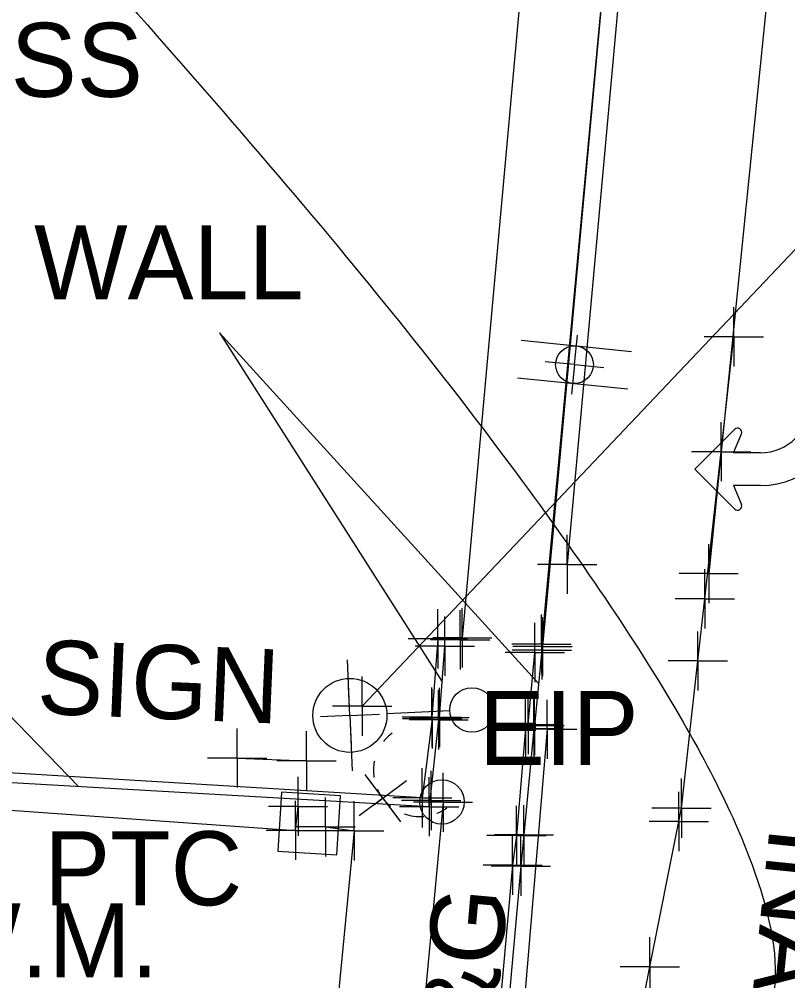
# Model space of a CAD drawing. Extents: x 0 to 1944463, y 0 to 420651.
# Drawn here: x 1942664.9 to 1942716.8, y 418000.9 to 418065.8 of the extents above; entities that cross this region are included whole.
import ezdxf

# ---------------------------------------------------------------- set-up
doc = ezdxf.new("R2010")
doc.units = 0
for name, color, linetype in [('SUR - DRG - Storm Sewer Text', 7, 'Continuous'), ('SUR - DTM - Breaklines', 7, 'Continuous'), ('SUR - DTM - Breaklines - Points - Locators', 7, 'Continuous'), ('SUR - NON-TRAN - Features', 7, 'Continuous'), ('SUR - NON-TRAN - Features - Points - Locators', 7, 'Continuous'), ('SUR - NON-TRAN - Features Text', 7, 'Continuous'), ('SUR - PROPERTY - Property Lines', 7, 'Continuous'), ('SUR - PROPERTY - Property Markers', 7, 'Continuous'), ('SUR - TR-CTRL - Pavement Marking', 7, 'Continuous'), ('SUR - TR-CTRL - Pavement Marking - Points - Locators', 7, 'Continuous'), ('SUR - TR-CTRL - Signs and Devices', 7, 'Continuous'), ('SUR - TR-CTRL - Signs and Devices - Points - Locators', 7, 'Continuous'), ('SUR - TRAN - Features', 7, 'Continuous'), ('SUR - TRAN - Features - Points - Locators', 7, 'Continuous'), ('SUR - TRAN - Features Text', 7, 'Continuous'), ('SUR - TRAN - Roads', 7, 'Continuous'), ('SUR - TRAN - Roadside Barriers', 7, 'Continuous'), ('SUR - TRAN - Roadside Barriers - Points - Locators', 7, 'Continuous'), ('SUR - TRAN - Roadside Barriers Text', 7, 'Continuous'), ('SUR - UTL - Overhead Wire Crossings', 7, 'Continuous'), ('SUR - UTL - Overhead Wire Crossings - Points - Locators', 7, 'Continuous'), ('SUR - UTL - Poles and Miscellaneous', 7, 'Continuous'), ('SUR - UTL - Poles and Miscellaneous - Points - Locators', 7, 'Continuous'), ('SUR - UTL - Poles and Miscellaneous Text', 7, 'Continuous'), ('SUR - UTL - Water', 7, 'Continuous'), ('SUR - UTL - Water - Points - Locators', 7, 'Continuous'), ('SUR - UTL - Water Text', 7, 'Continuous'), ('SUR - VEG - Features Text', 7, 'Continuous')]:
    doc.layers.add(name, color=color, linetype=linetype)

msp = doc.modelspace()

# ---------------------------------------------------------------- linework, layer by layer
at = {"layer": 'SUR - DRG - Storm Sewer Text'}
msp.add_open_spline([(1942664.95, 418075.17), (1942728.303, 418005.164), (1942697.567, 417985.723), (1942697.567, 417985.723)], degree=2, dxfattribs=at)
at = {"layer": 'SUR - DTM - Breaklines'}
for points in [[(1942694.682, 418023.89), (1942693.176, 418023.957), (1942692.779, 418018.667)], [(1942699.289, 418018.171), (1942699.735, 418023.037)], [(1942692.792, 418018.55), (1942692.131, 418013.214), (1942650.362, 418015.74), (1942650.313, 418015.696), (1942642.377, 418016.25)], [(1942699.091, 418017.909), (1942698.485, 418010.676), (1942698.232, 418008.671), (1942696.738, 417992.034), (1942696.609, 417990.122), (1942695.726, 417980.981)]]:
    msp.add_lwpolyline(points, dxfattribs=at)
at = {"layer": 'SUR - DTM - Breaklines - Points - Locators'}
for p, q in [((1942693.176, 418023.957), (1942693.176, 418025.957)), ((1942694.682, 418023.89), (1942694.682, 418025.89)), ((1942699.735, 418023.037), (1942699.735, 418025.037)), ((1942693.176, 418023.957), (1942691.176, 418023.957)), ((1942694.682, 418023.89), (1942692.682, 418023.89)), ((1942693.176, 418023.957), (1942695.176, 418023.957)), ((1942693.176, 418023.957), (1942693.176, 418021.957)), ((1942694.682, 418023.89), (1942696.682, 418023.89)), ((1942694.682, 418023.89), (1942694.682, 418021.89)), ((1942699.735, 418023.037), (1942697.735, 418023.037)), ((1942699.735, 418023.037), (1942701.735, 418023.037)), ((1942699.735, 418023.037), (1942699.735, 418021.037)), ((1942692.779, 418018.667), (1942692.779, 418020.667)), ((1942692.792, 418018.55), (1942692.792, 418020.55)), ((1942699.091, 418017.909), (1942699.091, 418019.909)), ((1942699.289, 418018.171), (1942699.289, 418020.171)), ((1942692.779, 418018.667), (1942690.779, 418018.667)), ((1942692.792, 418018.55), (1942690.792, 418018.55)), ((1942692.779, 418018.667), (1942694.779, 418018.667)), ((1942692.779, 418018.667), (1942692.779, 418016.667)), ((1942692.792, 418018.55), (1942694.792, 418018.55)), ((1942692.792, 418018.55), (1942692.792, 418016.55)), ((1942699.091, 418017.909), (1942697.091, 418017.909)), ((1942699.289, 418018.171), (1942697.289, 418018.171)), ((1942699.091, 418017.909), (1942701.091, 418017.909)), ((1942699.091, 418017.909), (1942699.091, 418015.909)), ((1942699.289, 418018.171), (1942701.289, 418018.171)), ((1942699.289, 418018.171), (1942699.289, 418016.171)), ((1942692.131, 418013.214), (1942692.131, 418015.214)), ((1942692.131, 418013.214), (1942690.131, 418013.214)), ((1942692.131, 418013.214), (1942694.131, 418013.214)), ((1942692.131, 418013.214), (1942692.131, 418011.214)), ((1942698.485, 418010.676), (1942698.485, 418012.676)), ((1942698.485, 418010.676), (1942696.485, 418010.676)), ((1942698.232, 418008.671), (1942698.232, 418010.671)), ((1942698.485, 418010.676), (1942700.485, 418010.676)), ((1942698.485, 418010.676), (1942698.485, 418008.676)), ((1942698.232, 418008.671), (1942696.232, 418008.671)), ((1942698.232, 418008.671), (1942700.232, 418008.671)), ((1942698.232, 418008.671), (1942698.232, 418006.671))]:
    msp.add_line(p, q, dxfattribs=at)
at = {"layer": 'SUR - NON-TRAN - Features'}
for points in [[(1942693.235, 418018.494), (1942692.601, 418012.622), (1942645.22, 418015.336)], [(1942679.628, 418015.909), (1942684.321, 418015.713)]]:
    msp.add_lwpolyline(points, dxfattribs=at)
at = {"layer": 'SUR - NON-TRAN - Features - Points - Locators'}
for p, q in [((1942693.235, 418018.494), (1942693.235, 418020.494)), ((1942693.235, 418018.494), (1942691.235, 418018.494)), ((1942693.235, 418018.494), (1942695.235, 418018.494)), ((1942693.235, 418018.494), (1942693.235, 418016.494)), ((1942679.628, 418015.909), (1942679.628, 418017.909)), ((1942684.321, 418015.713), (1942684.321, 418017.713)), ((1942679.628, 418015.909), (1942677.628, 418015.909)), ((1942679.628, 418015.909), (1942681.628, 418015.909)), ((1942679.628, 418015.909), (1942679.628, 418013.909)), ((1942684.321, 418015.713), (1942682.321, 418015.713)), ((1942684.321, 418015.713), (1942686.321, 418015.713)), ((1942684.321, 418015.713), (1942684.321, 418013.713)), ((1942692.601, 418012.622), (1942692.601, 418014.622)), ((1942692.601, 418012.622), (1942690.601, 418012.622)), ((1942692.601, 418012.622), (1942694.601, 418012.622)), ((1942692.601, 418012.622), (1942692.601, 418010.622))]:
    msp.add_line(p, q, dxfattribs=at)
at = {"layer": 'SUR - NON-TRAN - Features Text'}
msp.add_line((1942652.844, 418030.573), (1942668.91, 418013.979), dxfattribs=at)
at = {"layer": 'SUR - PROPERTY - Property Lines'}
for q in [(1942711.467, 418030.36), (1942709.467, 418028.36), (1942713.467, 418028.36), (1942711.467, 418026.36)]:
    msp.add_line((1942711.467, 418028.36), q, dxfattribs=at)
at = {"layer": 'SUR - PROPERTY - Property Markers'}
msp.add_circle((1942693.458, 418012.943), 1.5, dxfattribs=at)
at = {"layer": 'SUR - TR-CTRL - Pavement Marking'}
for p, q in [((1942710.529, 418035.417), (1942713.226, 418038.113)), ((1942710.529, 418035.417), (1942713.226, 418038.113)), ((1942713.148, 418036.528), (1942713.679, 418037.811)), ((1942713.148, 418036.528), (1942713.679, 418037.811)), ((1942714.974, 418036.528), (1942713.148, 418036.528)), ((1942714.974, 418036.528), (1942713.148, 418036.528)), ((1942710.529, 418035.417), (1942713.226, 418032.72)), ((1942710.529, 418035.417), (1942713.226, 418032.72)), ((1942713.147, 418034.306), (1942713.679, 418033.023)), ((1942714.974, 418034.306), (1942713.147, 418034.306)), ((1942713.147, 418034.306), (1942713.679, 418033.023)), ((1942714.974, 418034.306), (1942713.147, 418034.306))]:
    msp.add_line(p, q, dxfattribs=at)
msp.add_lwpolyline([(1942706.133, 417994.935), (1942707.497, 418001.805), (1942709.446, 418011.613), (1942709.627, 418012.525), (1942710.734, 418022.464), (1942711.201, 418026.66), (1942712.308, 418036.599), (1942713.172, 418044.357)], dxfattribs=at)
for centre, radius, start, end in [((1942714.974, 418039.861), 3.333, 270, 0), ((1942714.974, 418039.861), 5.556, 270, 0), ((1942714.974, 418039.861), 3.333, 270, 0), ((1942714.974, 418039.861), 5.556, 270, 0), ((1942713.422, 418037.917), 0.278, 337.50684, 135), ((1942713.422, 418037.917), 0.278, 337.50684, 135), ((1942713.422, 418032.917), 0.278, 225, 22.44826), ((1942713.422, 418032.917), 0.278, 225, 22.44826)]:
    msp.add_arc(centre, radius, start, end, dxfattribs=at)
at = {"layer": 'SUR - TR-CTRL - Pavement Marking - Points - Locators'}
for p, q in [((1942713.172, 418044.357), (1942713.172, 418046.357)), ((1942713.172, 418044.357), (1942711.172, 418044.357)), ((1942713.172, 418044.357), (1942715.172, 418044.357)), ((1942713.172, 418044.357), (1942713.172, 418042.357)), ((1942712.308, 418036.599), (1942712.308, 418038.599)), ((1942712.308, 418036.599), (1942710.308, 418036.599)), ((1942712.308, 418036.599), (1942714.308, 418036.599)), ((1942712.308, 418036.599), (1942712.308, 418034.599)), ((1942711.201, 418026.66), (1942711.201, 418028.66)), ((1942711.201, 418026.66), (1942709.201, 418026.66)), ((1942711.201, 418026.66), (1942713.201, 418026.66)), ((1942711.201, 418026.66), (1942711.201, 418024.66)), ((1942710.734, 418022.464), (1942710.734, 418024.464)), ((1942710.734, 418022.464), (1942708.734, 418022.464)), ((1942710.734, 418022.464), (1942712.734, 418022.464)), ((1942710.734, 418022.464), (1942710.734, 418020.464)), ((1942709.627, 418012.525), (1942709.627, 418014.525)), ((1942709.446, 418011.613), (1942709.446, 418013.613)), ((1942709.627, 418012.525), (1942707.627, 418012.525)), ((1942709.627, 418012.525), (1942711.627, 418012.525)), ((1942709.627, 418012.525), (1942709.627, 418010.525)), ((1942709.446, 418011.613), (1942707.446, 418011.613)), ((1942709.446, 418011.613), (1942711.446, 418011.613)), ((1942709.446, 418011.613), (1942709.446, 418009.613)), ((1942707.497, 418001.805), (1942707.497, 418003.805)), ((1942707.497, 418001.805), (1942705.497, 418001.805)), ((1942707.497, 418001.805), (1942709.497, 418001.805)), ((1942707.497, 418001.805), (1942707.497, 417999.805))]:
    msp.add_line(p, q, dxfattribs=at)
at = {"layer": 'SUR - TR-CTRL - Signs and Devices'}
for p, q in [((1942698.806, 418044.12), (1942706.267, 418043.363)), ((1942698.549, 418041.59), (1942706.011, 418040.833))]:
    msp.add_line(p, q, dxfattribs=at)
msp.add_circle((1942702.408, 418042.476), 1.272, dxfattribs=at)
at = {"layer": 'SUR - TR-CTRL - Signs and Devices - Points - Locators'}
for q in [(1942702.61, 418044.466), (1942700.419, 418042.678), (1942702.207, 418040.487), (1942704.398, 418042.275)]:
    msp.add_line((1942702.408, 418042.476), q, dxfattribs=at)
at = {"layer": 'SUR - TRAN - Features'}
for points in [[(1942712.185, 418137.305), (1942706.438, 418078.787), (1942701.91, 418028.989)], [(1942701.719, 418122.984), (1942709.323, 418122.537), (1942704.657, 418071.677), (1942700.174, 418023.603)], [(1942701.328, 418117.822), (1942703.494, 418117.609), (1942699.157, 418072.069), (1942694.832, 418024.022)], [(1942699.663, 418017.871), (1942698.998, 418010.715), (1942698.791, 418008.609), (1942697.29, 417991.994), (1942697.151, 417990.067), (1942696.285, 417980.889)], [(1942700.571, 418017.849), (1942698.313, 417991.055), (1942698.029, 417981.074)], [(1942644.165, 418006.554), (1942646.393, 418006.524), (1942646.932, 418013.614), (1942683.58, 418011.022), (1942683.742, 418012.643)], [(1942692.737, 418013.042), (1942693.532, 418012.915), (1942691.477, 417990.781), (1942690.596, 417982.098)]]:
    msp.add_lwpolyline(points, dxfattribs=at)
at = {"layer": 'SUR - TRAN - Features - Points - Locators'}
for p, q in [((1942701.91, 418028.989), (1942701.91, 418030.989)), ((1942701.91, 418028.989), (1942699.91, 418028.989)), ((1942701.91, 418028.989), (1942703.91, 418028.989)), ((1942701.91, 418028.989), (1942701.91, 418026.989)), ((1942694.832, 418024.022), (1942694.832, 418026.022)), ((1942700.174, 418023.603), (1942700.174, 418025.603)), ((1942694.832, 418024.022), (1942692.832, 418024.022)), ((1942694.832, 418024.022), (1942696.832, 418024.022)), ((1942694.832, 418024.022), (1942694.832, 418022.022)), ((1942700.174, 418023.603), (1942698.174, 418023.603)), ((1942700.174, 418023.603), (1942702.174, 418023.603)), ((1942700.174, 418023.603), (1942700.174, 418021.603)), ((1942699.663, 418017.871), (1942699.663, 418019.871)), ((1942700.571, 418017.849), (1942700.571, 418019.849)), ((1942699.663, 418017.871), (1942697.663, 418017.871)), ((1942700.571, 418017.849), (1942698.571, 418017.849)), ((1942699.663, 418017.871), (1942701.663, 418017.871)), ((1942699.663, 418017.871), (1942699.663, 418015.871)), ((1942700.571, 418017.849), (1942702.571, 418017.849)), ((1942700.571, 418017.849), (1942700.571, 418015.849)), ((1942683.742, 418012.643), (1942683.742, 418014.643)), ((1942692.737, 418013.042), (1942692.737, 418015.042)), ((1942693.532, 418012.915), (1942693.532, 418014.915)), ((1942683.742, 418012.643), (1942681.742, 418012.643)), ((1942683.58, 418011.022), (1942683.58, 418013.022)), ((1942683.742, 418012.643), (1942685.742, 418012.643)), ((1942683.742, 418012.643), (1942683.742, 418010.643)), ((1942692.737, 418013.042), (1942690.737, 418013.042)), ((1942693.532, 418012.915), (1942691.532, 418012.915)), ((1942692.737, 418013.042), (1942694.737, 418013.042)), ((1942692.737, 418013.042), (1942692.737, 418011.042)), ((1942693.532, 418012.915), (1942695.532, 418012.915)), ((1942693.532, 418012.915), (1942693.532, 418010.915)), ((1942698.998, 418010.715), (1942698.998, 418012.715)), ((1942683.58, 418011.022), (1942681.58, 418011.022)), ((1942683.58, 418011.022), (1942685.58, 418011.022)), ((1942683.58, 418011.022), (1942683.58, 418009.022)), ((1942698.998, 418010.715), (1942696.998, 418010.715)), ((1942698.791, 418008.609), (1942698.791, 418010.609)), ((1942698.998, 418010.715), (1942700.998, 418010.715)), ((1942698.998, 418010.715), (1942698.998, 418008.715)), ((1942698.791, 418008.609), (1942696.791, 418008.609)), ((1942698.791, 418008.609), (1942700.791, 418008.609)), ((1942698.791, 418008.609), (1942698.791, 418006.609))]:
    msp.add_line(p, q, dxfattribs=at)
at = {"layer": 'SUR - TRAN - Roads'}
msp.add_lwpolyline([(1942721.811, 418135.344), (1942716.489, 418078.016), (1942711.467, 418028.36)], dxfattribs=at)
at = {"layer": 'SUR - TRAN - Roadside Barriers'}
for points in [[(1942709.722, 418126.688), (1942705.103, 418076.506), (1942700.248, 418023.429)], [(1942693.291, 418018.651), (1942693.647, 418023.464)], [(1942700.201, 418023.203), (1942699.718, 418018.095)]]:
    msp.add_lwpolyline(points, dxfattribs=at)
at = {"layer": 'SUR - TRAN - Roadside Barriers - Points - Locators'}
for p, q in [((1942693.647, 418023.464), (1942693.647, 418025.464)), ((1942700.201, 418023.203), (1942700.201, 418025.203)), ((1942700.248, 418023.429), (1942700.248, 418025.429)), ((1942693.647, 418023.464), (1942691.647, 418023.464)), ((1942693.647, 418023.464), (1942695.647, 418023.464)), ((1942693.647, 418023.464), (1942693.647, 418021.464)), ((1942700.201, 418023.203), (1942698.201, 418023.203)), ((1942700.248, 418023.429), (1942698.248, 418023.429)), ((1942700.201, 418023.203), (1942702.201, 418023.203)), ((1942700.201, 418023.203), (1942700.201, 418021.203)), ((1942700.248, 418023.429), (1942702.248, 418023.429)), ((1942700.248, 418023.429), (1942700.248, 418021.429)), ((1942693.291, 418018.651), (1942693.291, 418020.651)), ((1942699.718, 418018.095), (1942699.718, 418020.095)), ((1942693.291, 418018.651), (1942691.291, 418018.651)), ((1942693.291, 418018.651), (1942695.291, 418018.651)), ((1942693.291, 418018.651), (1942693.291, 418016.651)), ((1942699.718, 418018.095), (1942697.718, 418018.095)), ((1942699.718, 418018.095), (1942701.718, 418018.095)), ((1942699.718, 418018.095), (1942699.718, 418016.095))]:
    msp.add_line(p, q, dxfattribs=at)
at = {"layer": 'SUR - TRAN - Roadside Barriers Text'}
for q in [(1942693.469, 418021.057), (1942699.997, 418020.915)]:
    msp.add_line((1942678.447, 418044.616), q, dxfattribs=at)
at = {"layer": 'SUR - UTL - Overhead Wire Crossings'}
msp.add_lwpolyline([(1942688.068, 418019.416), (1942780.313, 418116.735)], dxfattribs=at)
at = {"layer": 'SUR - UTL - Overhead Wire Crossings - Points - Locators'}
for q in [(1942688.068, 418021.416), (1942686.068, 418019.416), (1942690.068, 418019.416), (1942688.068, 418017.416)]:
    msp.add_line((1942688.068, 418019.416), q, dxfattribs=at)
at = {"layer": 'SUR - UTL - Poles and Miscellaneous'}
for p, q in [((1942687.241, 418018.789), (1942687.075, 418022.535)), ((1942693.984, 418019.087), (1942689.738, 418018.899)), ((1942687.241, 418018.789), (1942687.406, 418015.043)), ((1942688.904, 418012.773), (1942689.465, 418013.191))]:
    msp.add_line(p, q, dxfattribs=at)
for centre, radius in [((1942687.241, 418018.789), 2.5), ((1942695.482, 418019.153), 1.5)]:
    msp.add_circle(centre, radius, dxfattribs=at)
for start, end in [(126.66649, 141.28736), (168.54435, 188.88687), (204.18741, 230.70273), (291.85302, 305.74244), (250.22923, 274.99927)]:
    msp.add_arc((1942691.957, 418015.077), 3.125, start, end, dxfattribs=at)
at = {"layer": 'SUR - UTL - Poles and Miscellaneous - Points - Locators'}
for p, q in [((1942687.247, 418018.78), (1942687.158, 418020.778)), ((1942687.247, 418018.78), (1942685.249, 418018.692)), ((1942687.247, 418018.78), (1942689.245, 418018.868)), ((1942687.247, 418018.78), (1942687.335, 418016.782)), ((1942689.465, 418013.191), (1942688.271, 418014.795)), ((1942689.465, 418013.191), (1942691.07, 418014.386)), ((1942689.465, 418013.191), (1942687.861, 418011.997)), ((1942689.465, 418013.191), (1942690.66, 418011.587))]:
    msp.add_line(p, q, dxfattribs=at)
at = {"layer": 'SUR - UTL - Water'}
msp.add_line((1942684.494, 418011.489), (1942684.494, 418011.489), dxfattribs=at)
for points in [[(1942686.615, 418013.36), (1942682.623, 418013.609), (1942682.374, 418009.617), (1942686.366, 418009.368), (1942686.615, 418013.36)], [(1942685.588, 418011.249), (1942687.533, 418010.995), (1942683.43, 417968.563), (1942670.552, 417940.554)]]:
    msp.add_lwpolyline(points, dxfattribs=at)
at = {"layer": 'SUR - UTL - Water - Points - Locators'}
for p, q in [((1942685.588, 418011.249), (1942685.588, 418013.249)), ((1942687.533, 418010.995), (1942687.533, 418012.995)), ((1942685.588, 418011.249), (1942683.588, 418011.249)), ((1942685.588, 418011.249), (1942687.588, 418011.249)), ((1942685.588, 418011.249), (1942685.588, 418009.249)), ((1942687.533, 418010.995), (1942685.533, 418010.995)), ((1942687.533, 418010.995), (1942689.533, 418010.995)), ((1942687.533, 418010.995), (1942687.533, 418008.995))]:
    msp.add_line(p, q, dxfattribs=at)

# ---------------------------------------------------------------- texts
at = {"layer": 'SUR - DRG - Storm Sewer Text'}
msp.add_text('INACCESSIBLE COVERED JUNCTION', height=4.99999, rotation=264.11419, dxfattribs=at).set_placement((1942715.602, 418011.359))
at = {"layer": 'SUR - NON-TRAN - Features Text'}
msp.add_text('SIGN', height=5, rotation=357.59973, dxfattribs=at).set_placement((1942666.06, 418018.915))
at = {"layer": 'SUR - PROPERTY - Property Markers'}
msp.add_text('EIP', height=5, dxfattribs=at).set_placement((1942695.958, 418015.443))
at = {"layer": 'SUR - TRAN - Features Text'}
msp.add_text('C&G', height=5, rotation=84.8404, dxfattribs=at).set_placement((1942696.613, 417992.509))
at = {"layer": 'SUR - TRAN - Roadside Barriers Text'}
msp.add_text('CONC. RET. WALL', height=4.99999, dxfattribs=at).set_placement((1942625.431, 418046.88))
at = {"layer": 'SUR - UTL - Poles and Miscellaneous Text'}
msp.add_text('PTC', height=5, dxfattribs=at).set_placement((1942666.598, 418005.961))
at = {"layer": 'SUR - UTL - Water Text'}
msp.add_text('W.M.', height=5, dxfattribs=at).set_placement((1942658.718, 418001.102))
at = {"layer": 'SUR - VEG - Features Text'}
msp.add_text('GRASS', height=5, dxfattribs=at).set_placement((1942649.852, 418060.564))

doc.saveas('drawing.dxf')
